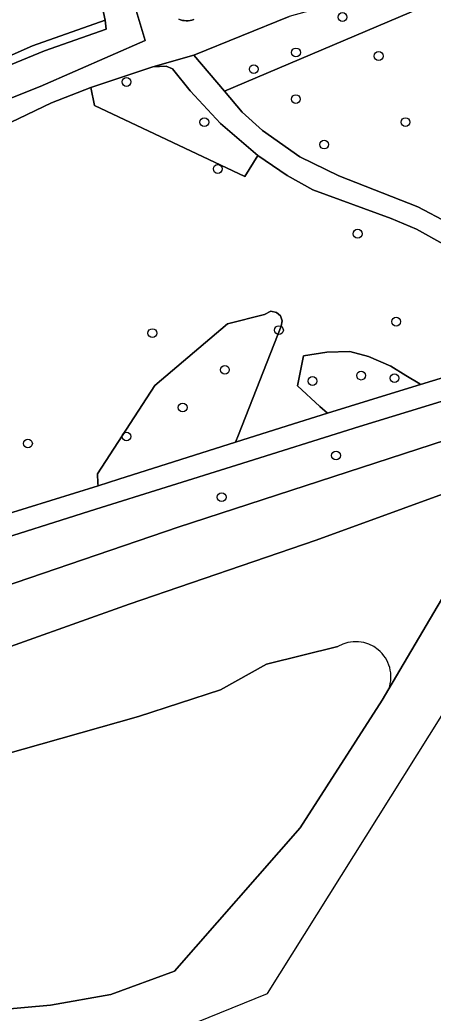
# Model space of a CAD drawing. Extents: x 158031 to 159244, y 380104 to 381214.
# Drawn here: x 159119.1 to 159165, y 380377.8 to 380487.8 of the extents above; entities that cross this region are included whole.
import ezdxf

# ---------------------------------------------------------------- set-up
doc = ezdxf.new("R2010")
doc.units = 0
for name, color, linetype in [('IMGEO_Boom', 7, 'Continuous'), ('IMGEO_Fietspad_gesloten', 7, 'Continuous'), ('IMGEO_Grasland_overig', 7, 'Continuous'), ('IMGEO_Groenvoorziening', 7, 'Continuous'), ('IMGEO_Oever', 7, 'Continuous'), ('IMGEO_Voetpad_halfverhard', 7, 'Continuous'), ('IMGEO_Waterloop', 7, 'Continuous')]:
    doc.layers.add(name, color=color, linetype=linetype)

msp = doc.modelspace()

# ---------------------------------------------------------------- linework, layer by layer
at = {"layer": 'IMGEO_Boom'}
for centre in [(159154.92, 380488.16), (159149.76, 380484.24), (159158.93, 380483.84), (159145.08, 380482.39), (159130.97, 380480.97), (159149.75, 380479.07), (159139.6, 380476.51), (159161.9, 380476.52), (159152.89, 380474.03), (159141.09, 380471.33), (159156.6, 380464.15), (159160.87, 380454.41), (159133.84, 380453.14), (159147.87, 380453.47), (159141.88, 380449.07), (159156.98, 380448.43), (159160.68, 380448.15), (159151.59, 380447.83), (159137.2, 380444.9), (159130.97, 380441.68), (159120.04, 380440.91), (159154.2, 380439.58), (159141.52, 380434.96)]:
    msp.add_circle(centre, 0.489, dxfattribs=at)
at = {"layer": 'IMGEO_Fietspad_gesloten'}
for points in [[(159171.08, 380449.75), (159163.57, 380447.45), (159160.3, 380446.45), (159153.24, 380444.25), (159148.77, 380442.86), (159143.06, 380441.05), (159130.12, 380436.95), (159127.81, 380436.23), (159114.68, 380432.15), (159100.53, 380427.61), (159091.24, 380424.63), (159086.2, 380422.88), (159080.19, 380420.6), (159077.23, 380419.35), (159072.06, 380417.05), (159059.3, 380411.15), (159055.62, 380409.6), (159053.24, 380408.6), (159047.15, 380406.04), (159043.34, 380404.59), (159035.92, 380401.79), (159027.88, 380399.03), (159023.22, 380397.43)], [(159020.61, 380393.85), (159032.83, 380398.05), (159040.6, 380400.81), (159043.97, 380402.14), (159048.14, 380403.79), (159055.01, 380406.49), (159064.5, 380410.79), (159073.49, 380415.09), (159080.29, 380418.02), (159086.84, 380420.52), (159099.91, 380424.83), (159114.49, 380429.51), (159127.57, 380433.62), (159143.16, 380438.51), (159156.81, 380442.78), (159169.96, 380446.82)]]:
    msp.add_lwpolyline(points, dxfattribs=at)
at = {"layer": 'IMGEO_Grasland_overig'}
for points in [[(159154.41, 380418.4), (159146.48, 380416.47), (159141.39, 380413.6), (159132.3, 380410.64), (159117.31, 380406.41), (159116.41, 380405.55), (159112.23, 380403.18), (159103.35, 380400.67), (159095.67, 380397.75), (159084.49, 380394.35), (159073.49, 380391.81), (159065.79, 380389.38)], [(159066.72, 380380.27), (159086.15, 380378.19), (159098.44, 380378.24), (159116.32, 380378.1), (159122.55, 380378.65), (159129.24, 380379.85), (159136.31, 380382.45), (159150.24, 380398.33), (159159.32, 380412.46), (159160.06, 380413.73)]]:
    msp.add_lwpolyline(points, dxfattribs=at)
msp.add_arc((159156.39, 380415.04), 3.9, 340.2953, 120.4979, dxfattribs=at)
at = {"layer": 'IMGEO_Groenvoorziening'}
for points in [[(159141.82, 380479.93), (159168.42, 380491.24), (159172.71, 380494.8), (159149.01, 380488.21), (159138.42, 380483.92)], [(159145.54, 380472.81), (159141.39, 380476.35), (159138.02, 380479.99), (159136.07, 380482.41), (159135.37, 380482.7), (159133.9, 380482.66), (159127, 380480.36), (159127.43, 380478.36), (159144.1, 380470.48)], [(159148.12, 380453.9), (159148.24, 380454.48), (159148.05, 380455.05), (159147.61, 380455.44), (159146.99, 380455.56), (159146.27, 380455.21), (159142.15, 380454.17), (159134.12, 380447.35), (159127.74, 380437.56), (159127.8, 380436.51), (159127.81, 380436.23), (159130.12, 380436.95), (159143.06, 380441.05), (159143.39, 380441.88)], [(159161.95, 380448.44), (159160.26, 380449.46), (159157.81, 380450.53), (159155.74, 380451.09), (159153.19, 380451.04), (159150.6, 380450.62), (159149.92, 380447.29), (159152.41, 380445.01), (159153.24, 380444.25), (159160.3, 380446.45), (159163.57, 380447.45), (159163.49, 380447.5)]]:
    msp.add_lwpolyline(points, close=True, dxfattribs=at)
for points in [[(159115.9, 380478.29), (159121.39, 380480.46), (159133.04, 380485.57), (159131.6, 380490.4), (159128.24, 380489.51), (159128.59, 380487.81), (159128.71, 380486.81), (159121.86, 380484.4), (159116.8, 380482.33), (159109.51, 380478.84), (159100.54, 380474.26), (159096.14, 380469.61), (159087.66, 380462.94), (159084.59, 380461.48), (159078.17, 380459.21), (159063.81, 380451.93), (159056.57, 380448.93), (159055.23, 380450.05), (159054.6, 380451.49), (159052.68, 380451.04), (159052.88, 380449.42)], [(159168.42, 380491.24), (159141.82, 380479.93), (159143.79, 380477.61), (159146.04, 380475.6), (159150.17, 380472.67), (159154.53, 380470.58), (159163.28, 380467.12), (159166.64, 380465.35)], [(159136.76, 380487.92), (159136.97, 380487.85), (159137.17, 380487.79), (159137.38, 380487.76), (159137.6, 380487.75), (159137.81, 380487.75), (159138.02, 380487.78), (159138.23, 380487.82), (159138.44, 380487.88)], [(159166.04, 380463.04), (159163.11, 380464.65), (159160.31, 380465.84), (159151.63, 380469.02), (159148.78, 380470.6), (159145.54, 380472.81), (159144.1, 380470.48), (159127.43, 380478.36), (159127, 380480.36), (159122.66, 380478.65), (159115.36, 380475.2)], [(159114.68, 380432.15), (159127.81, 380436.23), (159127.8, 380436.51), (159127.74, 380437.56), (159134.12, 380447.35), (159142.15, 380454.17), (159146.27, 380455.21), (159146.99, 380455.56), (159147.61, 380455.44), (159148.05, 380455.05), (159148.24, 380454.48), (159148.12, 380453.9), (159143.39, 380441.88), (159143.06, 380441.05), (159148.77, 380442.86), (159153.24, 380444.25), (159152.41, 380445.01), (159149.92, 380447.29), (159150.6, 380450.62), (159153.19, 380451.04), (159155.74, 380451.09), (159157.81, 380450.53), (159160.26, 380449.46), (159161.95, 380448.44), (159163.49, 380447.5), (159163.57, 380447.45), (159171.08, 380449.75)], [(159169.96, 380446.82), (159156.81, 380442.78), (159143.16, 380438.51), (159127.57, 380433.62), (159114.49, 380429.51), (159099.91, 380424.83), (159086.84, 380420.52), (159080.29, 380418.02), (159073.49, 380415.09), (159064.5, 380410.79), (159055.01, 380406.49), (159048.14, 380403.79), (159043.97, 380402.14), (159044.84, 380400.02), (159060.03, 380405.47), (159136.68, 380431.63), (159177.37, 380444.85)]]:
    msp.add_lwpolyline(points, dxfattribs=at)
at = {"layer": 'IMGEO_Oever'}
msp.add_lwpolyline([(159128.71, 380486.81), (159128.59, 380487.81), (159120.56, 380484.97), (159114.33, 380482.23), (159107.11, 380478.48), (159105.56, 380477.48), (159100.54, 380474.26), (159109.51, 380478.84), (159116.8, 380482.33), (159121.86, 380484.4)], close=True, dxfattribs=at)
msp.add_lwpolyline([(159026.18, 380385.17), (159030.28, 380387.42), (159036.61, 380391), (159048.6, 380395.27), (159056.09, 380399.02), (159075.17, 380405.58), (159113.83, 380416.89), (159131.27, 380423.11), (159152.01, 380430.18), (159171.29, 380437.23), (159174.68, 380438.47), (159178.59, 380445.12), (159177.37, 380444.85), (159136.68, 380431.63), (159060.03, 380405.47), (159044.84, 380400.02), (159014.45, 380389.11)], dxfattribs=at)
at = {"layer": 'IMGEO_Voetpad_halfverhard'}
for points in [[(159131.6, 380490.4), (159133.04, 380485.57), (159121.39, 380480.46), (159115.9, 380478.29), (159112.14, 380476.47), (159107.04, 380473.39), (159102.22, 380469.86), (159100.74, 380468.63), (159096.6, 380465.11), (159092.59, 380461.44), (159092.31, 380461.28), (159084.96, 380457.36), (159077.3, 380454.12), (159068.54, 380450.58), (159060.62, 380448.12), (159055.68, 380447.09)], [(159100.3, 380464.71), (159107.31, 380470.35), (159110.77, 380472.75), (159115.36, 380475.2), (159122.66, 380478.65), (159127, 380480.36), (159133.9, 380482.66), (159138.42, 380483.92), (159149.01, 380488.21)], [(159138.44, 380487.88), (159138.23, 380487.82), (159138.02, 380487.78), (159137.81, 380487.75), (159137.6, 380487.75), (159137.38, 380487.76), (159137.17, 380487.79), (159136.97, 380487.85), (159136.76, 380487.92)], [(159166.64, 380465.35), (159163.28, 380467.12), (159154.53, 380470.58), (159150.17, 380472.67), (159146.04, 380475.6), (159143.79, 380477.61), (159141.82, 380479.93), (159138.42, 380483.92), (159133.9, 380482.66), (159135.37, 380482.7), (159136.07, 380482.41), (159138.02, 380479.99), (159141.39, 380476.35), (159145.54, 380472.81), (159148.78, 380470.6), (159151.63, 380469.02), (159160.31, 380465.84), (159163.11, 380464.65), (159166.04, 380463.04)]]:
    msp.add_lwpolyline(points, dxfattribs=at)
at = {"layer": 'IMGEO_Waterloop'}
for points in [[(159114.33, 380482.23), (159120.56, 380484.97), (159128.59, 380487.81), (159128.24, 380489.51)], [(159061.27, 380384.32), (159044.15, 380388.95), (159034.99, 380378.06), (159037.01, 380378.33), (159125.64, 380371.45), (159146.59, 380379.96), (159176.88, 380428.2), (159224.06, 380444.92)], [(159160.06, 380413.73), (159172.12, 380434.15), (159174.68, 380438.47), (159171.29, 380437.23), (159152.01, 380430.18), (159131.27, 380423.11), (159113.83, 380416.89), (159075.17, 380405.58), (159056.09, 380399.02), (159048.6, 380395.27), (159036.61, 380391)], [(159172.12, 380434.15), (159160.06, 380413.73), (159159.32, 380412.46), (159150.24, 380398.33), (159136.31, 380382.45), (159129.24, 380379.85), (159122.55, 380378.65), (159116.32, 380378.1), (159098.44, 380378.24), (159086.15, 380378.19), (159066.72, 380380.27)], [(159065.79, 380389.38), (159073.49, 380391.81), (159084.49, 380394.35), (159095.67, 380397.75), (159103.35, 380400.67), (159112.23, 380403.18), (159116.41, 380405.55), (159117.31, 380406.41), (159132.3, 380410.64), (159141.39, 380413.6), (159146.48, 380416.47), (159154.41, 380418.4)]]:
    msp.add_lwpolyline(points, dxfattribs=at)
msp.add_arc((159156.39, 380415.04), 3.9, 340.2953, 120.4979, dxfattribs=at)

doc.saveas('drawing.dxf')
